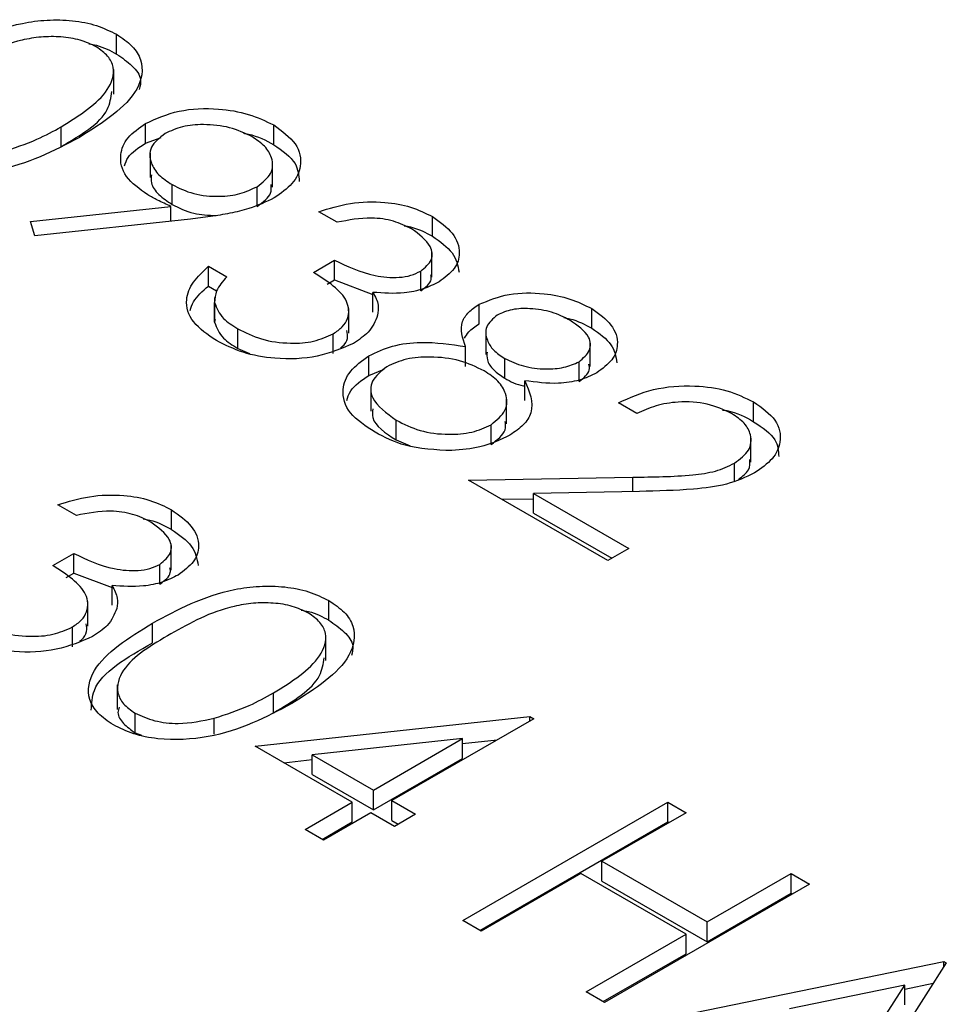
# Model space of a CAD drawing. Header units: inches. Extents: x 1802 to 2468, y -208 to -72.
# Tile 491 of 595: x 2222.969 to 2223.353, y -87.32 to -86.912. Entities that reach past the tile are written whole.
import ezdxf

# ---------------------------------------------------------------- set-up
doc = ezdxf.new("R2010")
doc.units = ezdxf.units.IN
doc.header["$LTSCALE"] = 0.5
doc.header["$MEASUREMENT"] = 0
doc.layers.add('DST-M-S', color=53, linetype='Continuous')

msp = doc.modelspace()

# ---------------------------------------------------------------- linework, layer by layer
at = {"layer": 'DST-M-S', "linetype": 'Continuous', "lineweight": 25}
for p, q in [((2223.00957, -86.92661), (2223.00957, -86.91844)), ((2223.00835, -86.94324), (2223.00835, -86.93303)), ((2222.98664, -86.96487), (2222.98664, -86.9567)), ((2223.02157, -86.96354), (2223.02157, -86.95538)), ((2223.07457, -86.96413), (2223.07457, -86.95597)), ((2223.02157, -86.96354), (2223.02798, -86.96118)), ((2223.02338, -86.96745), (2223.02338, -86.97765)), ((2223.07408, -86.98166), (2223.07408, -86.97146)), ((2223.03253, -86.98885), (2223.03253, -86.98068)), ((2223.06768, -86.98967), (2223.06768, -86.98151)), ((2222.97391, -86.99596), (2223.03199, -86.98967)), ((2223.03199, -86.99582), (2223.03199, -86.98967)), ((2223.10086, -86.99627), (2223.09325, -86.99187)), ((2223.14026, -87.00206), (2223.14026, -86.99389)), ((2222.97576, -87.00192), (2222.97391, -86.99596)), ((2223.0401, -86.99494), (2222.97576, -87.00192)), ((2223.14006, -87.01896), (2223.14006, -87.00875)), ((2223.04756, -87.01448), (2223.05517, -87.01888)), ((2223.04756, -87.02264), (2223.04756, -87.01448)), ((2223.09107, -87.01699), (2223.09978, -87.01197)), ((2223.09978, -87.02013), (2223.09978, -87.01197)), ((2223.13542, -87.02468), (2223.13542, -87.01651)), ((2223.04756, -87.02264), (2223.05097, -87.02462)), ((2223.09667, -87.02192), (2223.09978, -87.02013)), ((2223.09978, -87.02013), (2223.11563, -87.02609)), ((2223.11563, -87.03345), (2223.11563, -87.02528)), ((2223.05001, -87.02734), (2223.05001, -87.03755)), ((2223.05009, -87.03765), (2223.05009, -87.02948)), ((2223.15959, -87.03835), (2223.15959, -87.03019)), ((2223.10568, -87.0421), (2223.10568, -87.03189)), ((2223.20623, -87.04014), (2223.20623, -87.03198)), ((2223.05029, -87.03654), (2223.05009, -87.03765)), ((2223.05968, -87.04848), (2223.05968, -87.04032)), ((2223.09923, -87.05059), (2223.09923, -87.04243)), ((2223.16245, -87.04078), (2223.16245, -87.05099)), ((2223.20558, -87.05602), (2223.20558, -87.04581)), ((2223.05968, -87.04848), (2223.06451, -87.05055)), ((2223.114, -87.05965), (2223.114, -87.05148)), ((2223.154, -87.05589), (2223.154, -87.04772)), ((2223.17021, -87.0608), (2223.17021, -87.05263)), ((2223.20098, -87.06219), (2223.20098, -87.05402)), ((2223.114, -87.05965), (2223.1203, -87.05712)), ((2223.17851, -87.07004), (2223.17851, -87.06187)), ((2223.1148, -87.06427), (2223.1148, -87.07448)), ((2223.17099, -87.07972), (2223.17099, -87.06952)), ((2223.22488, -87.0754), (2223.21726, -87.071)), ((2223.27322, -87.07881), (2223.27322, -87.07065)), ((2223.12531, -87.08637), (2223.12531, -87.0782)), ((2223.16459, -87.08822), (2223.16459, -87.08006)), ((2223.12531, -87.08637), (2223.13104, -87.0888)), ((2223.27213, -87.09556), (2223.27213, -87.08535)), ((2223.26533, -87.10331), (2223.26533, -87.096)), ((2223.15526, -87.10303), (2223.22328, -87.10175)), ((2223.21291, -87.13631), (2223.15526, -87.10303)), ((2223.22328, -87.10772), (2223.22328, -87.10175)), ((2223.22602, -87.10767), (2223.18213, -87.10849)), ((2223.18213, -87.10849), (2223.22162, -87.13129)), ((2223.18213, -87.11666), (2223.18213, -87.10849)), ((2223.16896, -87.11094), (2223.18213, -87.11069)), ((2222.99289, -87.11763), (2222.98528, -87.11323)), ((2223.03229, -87.12342), (2223.03229, -87.11525)), ((2223.18213, -87.11666), (2223.21454, -87.13537)), ((2223.03209, -87.14032), (2223.03209, -87.13011)), ((2223.22162, -87.13129), (2223.21291, -87.13631)), ((2222.9831, -87.13835), (2222.99181, -87.13333)), ((2222.99181, -87.14149), (2222.99181, -87.13333)), ((2223.02745, -87.14604), (2223.02745, -87.13787)), ((2222.9887, -87.14329), (2222.99181, -87.14149)), ((2222.99181, -87.14149), (2223.00766, -87.14745)), ((2223.00766, -87.15481), (2223.00766, -87.14665)), ((2222.99771, -87.16346), (2222.99771, -87.15325)), ((2223.09741, -87.16101), (2223.09741, -87.15285)), ((2222.99126, -87.17195), (2222.99126, -87.16379)), ((2223.02441, -87.1704), (2223.02441, -87.16224)), ((2223.0962, -87.17764), (2223.0962, -87.16744)), ((2223.00984, -87.18772), (2223.00984, -87.19793)), ((2223.07448, -87.19927), (2223.07448, -87.19111)), ((2223.01717, -87.20763), (2223.01717, -87.19947)), ((2223.04994, -87.20817), (2223.04994, -87.20157)), ((2223.06687, -87.21309), (2223.18063, -87.20089)), ((2223.18218, -87.20178), (2223.12344, -87.23569)), ((2223.18063, -87.20089), (2223.18218, -87.20178)), ((2223.18063, -87.20268), (2223.18063, -87.20089)), ((2223.01717, -87.20763), (2223.01984, -87.20865)), ((2223.15267, -87.21002), (2223.09053, -87.2167)), ((2223.11582, -87.2313), (2223.15267, -87.21002)), ((2223.15267, -87.21819), (2223.15267, -87.21002)), ((2223.15267, -87.21205), (2223.16706, -87.21051)), ((2223.10712, -87.23632), (2223.06687, -87.21309)), ((2223.0788, -87.21997), (2223.09053, -87.21871)), ((2223.09053, -87.2167), (2223.11582, -87.2313)), ((2223.09053, -87.22486), (2223.09053, -87.2167)), ((2223.11582, -87.23946), (2223.15267, -87.21819)), ((2223.09053, -87.22486), (2223.11582, -87.23946)), ((2223.11582, -87.23946), (2223.11582, -87.2313)), ((2223.08754, -87.24763), (2223.10712, -87.23632)), ((2223.10712, -87.24449), (2223.10712, -87.23632)), ((2223.12344, -87.23569), (2223.13323, -87.24135)), ((2223.12344, -87.24386), (2223.12344, -87.23569)), ((2223.15281, -87.28531), (2223.23766, -87.23632)), ((2223.23766, -87.23632), (2223.24528, -87.24072)), ((2223.23766, -87.24449), (2223.23766, -87.23632)), ((2223.11473, -87.24072), (2223.09515, -87.25202)), ((2223.12452, -87.24637), (2223.11473, -87.24072)), ((2223.13323, -87.24135), (2223.12452, -87.24637)), ((2223.24528, -87.24072), (2223.21046, -87.26081)), ((2223.09461, -87.25171), (2223.10712, -87.24449)), ((2223.12344, -87.24386), (2223.12615, -87.24543)), ((2223.15988, -87.28939), (2223.23766, -87.24449)), ((2223.23766, -87.24449), (2223.2382, -87.2448)), ((2223.09515, -87.25202), (2223.08754, -87.24763)), ((2223.21046, -87.26081), (2223.25398, -87.28593)), ((2223.21046, -87.26898), (2223.21046, -87.26081)), ((2223.20176, -87.26584), (2223.16042, -87.2897)), ((2223.24528, -87.29096), (2223.20176, -87.26584)), ((2223.25398, -87.28593), (2223.28879, -87.26584)), ((2223.28879, -87.26584), (2223.29641, -87.27023)), ((2223.28879, -87.274), (2223.28879, -87.26584)), ((2223.21046, -87.26898), (2223.25398, -87.2941)), ((2223.29641, -87.27023), (2223.21155, -87.31922)), ((2223.25398, -87.2941), (2223.28879, -87.274)), ((2223.28879, -87.274), (2223.28933, -87.27432)), ((2223.16042, -87.2897), (2223.15281, -87.28531)), ((2223.25398, -87.2941), (2223.25398, -87.28593)), ((2223.20394, -87.31482), (2223.24528, -87.29096)), ((2223.24528, -87.29912), (2223.24528, -87.29096)), ((2223.21101, -87.31891), (2223.24528, -87.29912)), ((2223.22678, -87.32801), (2223.35189, -87.30226)), ((2223.35297, -87.30289), (2223.30728, -87.37448)), ((2223.35189, -87.30226), (2223.35297, -87.30289)), ((2223.35189, -87.3046), (2223.35189, -87.30226)), ((2223.33581, -87.31208), (2223.28803, -87.32192)), ((2223.31835, -87.33942), (2223.33581, -87.31208)), ((2223.33581, -87.31374), (2223.3476, -87.31131)), ((2223.33581, -87.32024), (2223.33581, -87.31208)), ((2223.21155, -87.31922), (2223.20394, -87.31482))]:
    msp.add_line(p, q, dxfattribs=at)
for points, knots in [([(2222.93656, -86.92783), (2222.94702, -86.92217), (2222.96011, -86.91509), (2222.98077, -86.9123), (2222.99134, -86.91255), (2223.00152, -86.9145), (2223.00689, -86.91713), (2223.00957, -86.91844)], [0, 0, 0, 0, 0.498702, 0.624177, 0.749467, 0.874745, 1, 1, 1, 1]), ([(2223.00112, -86.92361), (2222.99898, -86.9226), (2222.9947, -86.92058), (2222.98656, -86.91933), (2222.97827, -86.91936), (2222.96232, -86.92208), (2222.95226, -86.92771), (2222.94421, -86.93221)], [0, 0, 0, 0, 0.125139, 0.250418, 0.375519, 0.500847, 1, 1, 1, 1]), ([(2223.00957, -86.91844), (2223.01187, -86.92), (2223.01646, -86.92311), (2223.02114, -86.93093), (2223.01845, -86.94572), (2223.00391, -86.95496), (2222.99422, -86.96112)], [0, 0, 0, 0, 0.1256, 0.251197, 0.500581, 1, 1, 1, 1]), ([(2222.98664, -86.9567), (2222.9942, -86.95197), (2223.00553, -86.94489), (2223.00926, -86.93357), (2223.00633, -86.92733), (2223.00286, -86.92485), (2223.00112, -86.92361)], [0, 0, 0, 0, 0.500072, 0.749021, 0.874598, 1, 1, 1, 1]), ([(2222.99808, -86.92237), (2222.99913, -86.92256), (2223.00353, -86.92335), (2223.00696, -86.9252), (2223.00957, -86.92661)], [0, 0, 0, 0, 0.237776, 1, 1, 1, 1]), ([(2223.00957, -86.92661), (2223.01181, -86.92816), (2223.01629, -86.93128), (2223.02016, -86.93651), (2223.01928, -86.93988), (2223.01893, -86.94123)], [0, 0, 0, 0, 0.375879, 0.751748, 1, 1, 1, 1]), ([(2222.98664, -86.96487), (2222.99469, -86.96015), (2223.00592, -86.95357), (2223.00724, -86.94467), (2223.00761, -86.94215)], [0, 0, 0, 0, 0.717337, 1, 1, 1, 1]), ([(2223.02157, -86.95538), (2223.02595, -86.95338), (2223.03471, -86.94939), (2223.05072, -86.94881), (2223.06451, -86.95114), (2223.07122, -86.95436), (2223.07457, -86.95597)], [0, 0, 0, 0, 0.279538, 0.558851, 0.779452, 1, 1, 1, 1]), ([(2222.96209, -86.96716), (2222.96709, -86.96553), (2222.97601, -86.96261), (2222.98339, -86.95851), (2222.98664, -86.9567)], [0, 0, 0, 0, 0.559599, 1, 1, 1, 1]), ([(2223.02242, -86.98489), (2223.01905, -86.98248), (2223.0123, -86.97765), (2223.01044, -86.96885), (2223.01344, -86.96097), (2223.01886, -86.95724), (2223.02157, -86.95538)], [0, 0, 0, 0, 0.2798143, 0.5594885, 0.7796351, 1, 1, 1, 1]), ([(2223.06547, -86.96077), (2223.06257, -86.95939), (2223.05677, -86.95663), (2223.04627, -86.95551), (2223.03653, -86.95632), (2223.03192, -86.95846), (2223.02961, -86.95953)], [0, 0, 0, 0, 0.280092, 0.560011, 0.780131, 1, 1, 1, 1]), ([(2223.07457, -86.95597), (2223.07797, -86.95846), (2223.08477, -86.96343), (2223.0866, -86.97248), (2223.08295, -86.98043), (2223.07751, -86.98428), (2223.07479, -86.9862)], [0, 0, 0, 0, 0.27973, 0.559163, 0.779612, 1, 1, 1, 1]), ([(2222.99422, -86.96112), (2222.98356, -86.96672), (2222.96758, -86.97513), (2222.94198, -86.97659), (2222.92846, -86.97391), (2222.92306, -86.97126), (2222.92036, -86.96994)], [0, 0, 0, 0, 0.499407, 0.748743, 0.874372, 1, 1, 1, 1]), ([(2223.02961, -86.95953), (2223.02734, -86.96134), (2223.02279, -86.96496), (2223.02329, -86.97138), (2223.02659, -86.97675), (2223.03055, -86.97937), (2223.03253, -86.98068)], [0, 0, 0, 0, 0.278472, 0.558424, 0.779098, 1, 1, 1, 1]), ([(2223.06203, -86.95939), (2223.06272, -86.9595), (2223.06758, -86.9603), (2223.07134, -86.96236), (2223.07457, -86.96413)], [0, 0, 0, 0, 0.141973, 1, 1, 1, 1]), ([(2223.06768, -86.98151), (2223.06994, -86.97975), (2223.07445, -86.97623), (2223.07429, -86.96995), (2223.07128, -86.96463), (2223.06741, -86.96205), (2223.06547, -86.96077)], [0, 0, 0, 0, 0.278722, 0.558569, 0.779171, 1, 1, 1, 1]), ([(2223.01283, -86.97291), (2223.01321, -86.97171), (2223.01437, -86.96812), (2223.01869, -86.96538), (2223.02157, -86.96354)], [0, 0, 0, 0, 0.333113, 1, 1, 1, 1]), ([(2223.07457, -86.96413), (2223.07813, -86.96661), (2223.08452, -86.97106), (2223.08494, -86.97679), (2223.08513, -86.97932)], [0, 0, 0, 0, 0.5580383, 1, 1, 1, 1]), ([(2223.02398, -86.97664), (2223.02385, -86.97773), (2223.02352, -86.98056), (2223.02671, -86.98493), (2223.03059, -86.98754), (2223.03253, -86.98885)], [0, 0, 0, 0, 0.240625, 0.620116, 1, 1, 1, 1]), ([(2223.03253, -86.98068), (2223.03536, -86.98207), (2223.04101, -86.98485), (2223.05148, -86.98586), (2223.06095, -86.98472), (2223.06544, -86.98258), (2223.06768, -86.98151)], [0, 0, 0, 0, 0.280319, 0.55953, 0.779753, 1, 1, 1, 1]), ([(2223.06768, -86.98967), (2223.07012, -86.98793), (2223.07389, -86.98522), (2223.0736, -86.98184), (2223.07349, -86.98063)], [0, 0, 0, 0, 0.644262, 1, 1, 1, 1]), ([(2223.03199, -86.98967), (2223.03013, -86.98883), (2223.02681, -86.98732), (2223.02376, -86.98564), (2223.02242, -86.98489)], [0, 0, 0, 0, 0.559944, 1, 1, 1, 1]), ([(2223.07479, -86.9862), (2223.0714, -86.9878), (2223.06582, -86.99043), (2223.0565, -86.9926), (2223.04839, -86.99397), (2223.04286, -86.99462), (2223.0401, -86.99494)], [0, 0, 0, 0, 0.339295, 0.559425, 0.779695, 1, 1, 1, 1]), ([(2223.03253, -86.98885), (2223.03535, -86.99029), (2223.04061, -86.99298), (2223.04756, -86.99333), (2223.05077, -86.99349)], [0, 0, 0, 0, 0.537306, 1, 1, 1, 1]), ([(2223.09325, -86.99187), (2223.09749, -86.99055), (2223.10596, -86.98792), (2223.11965, -86.9875), (2223.13164, -86.98963), (2223.13739, -86.99247), (2223.14026, -86.99389)], [0, 0, 0, 0, 0.280288, 0.55968, 0.779747, 1, 1, 1, 1]), ([(2223.13166, -86.99898), (2223.12928, -86.9978), (2223.12452, -86.99546), (2223.11327, -86.99386), (2223.10557, -86.99535), (2223.10086, -86.99627)], [0, 0, 0, 0, 0.280636, 0.560364, 1, 1, 1, 1]), ([(2223.14026, -86.99389), (2223.14333, -86.99609), (2223.14946, -87.00048), (2223.15223, -87.00837), (2223.15005, -87.01566), (2223.14535, -87.01917), (2223.143, -87.02093)], [0, 0, 0, 0, 0.280085, 0.5598683, 0.7800992, 1, 1, 1, 1]), ([(2223.12857, -86.99768), (2223.12948, -86.99783), (2223.134, -86.99859), (2223.13748, -87.00052), (2223.14026, -87.00206)], [0, 0, 0, 0, 0.199798, 1, 1, 1, 1]), ([(2223.13542, -87.01651), (2223.13721, -87.01498), (2223.14081, -87.01191), (2223.13981, -87.00498), (2223.13475, -87.00125), (2223.13166, -86.99898)], [0, 0, 0, 0, 0.278859, 0.5600742, 1, 1, 1, 1]), ([(2223.14026, -87.00206), (2223.14342, -87.00425), (2223.14965, -87.00858), (2223.15078, -87.01417), (2223.15133, -87.01692)], [0, 0, 0, 0, 0.50696, 1, 1, 1, 1]), ([(2223.05084, -87.04526), (2223.04729, -87.04282), (2223.04019, -87.03794), (2223.03752, -87.02887), (2223.04076, -87.02084), (2223.04529, -87.0166), (2223.04756, -87.01448)], [0, 0, 0, 0, 0.279886, 0.558979, 0.779263, 1, 1, 1, 1]), ([(2223.09978, -87.01197), (2223.10501, -87.01448), (2223.11287, -87.01824), (2223.12487, -87.01943), (2223.1315, -87.01838), (2223.13411, -87.01713), (2223.13542, -87.01651)], [0, 0, 0, 0, 0.499418, 0.749016, 0.874544, 1, 1, 1, 1]), ([(2223.05517, -87.01888), (2223.05348, -87.02075), (2223.05047, -87.02409), (2223.05021, -87.02784), (2223.05009, -87.02948)], [0, 0, 0, 0, 0.560694, 1, 1, 1, 1]), ([(2223.09923, -87.04243), (2223.10059, -87.0415), (2223.1033, -87.03965), (2223.10601, -87.03503), (2223.10542, -87.02626), (2223.09681, -87.0207), (2223.09107, -87.01699)], [0, 0, 0, 0, 0.125587, 0.251191, 0.500605, 1, 1, 1, 1]), ([(2223.13542, -87.02468), (2223.13745, -87.02315), (2223.14022, -87.02109), (2223.13973, -87.0186), (2223.1396, -87.01795)], [0, 0, 0, 0, 0.735871, 1, 1, 1, 1]), ([(2223.03998, -87.03278), (2223.04036, -87.03156), (2223.0415, -87.02788), (2223.04513, -87.02474), (2223.04756, -87.02264)], [0, 0, 0, 0, 0.331479, 1, 1, 1, 1]), ([(2223.143, -87.02093), (2223.1409, -87.02198), (2223.13671, -87.02408), (2223.12714, -87.02608), (2223.11999, -87.02558), (2223.11563, -87.02528)], [0, 0, 0, 0, 0.280508, 0.560792, 1, 1, 1, 1]), ([(2223.11563, -87.02528), (2223.11658, -87.02702), (2223.11827, -87.03012), (2223.1178, -87.03335), (2223.11759, -87.03477)], [0, 0, 0, 0, 0.5597945, 1, 1, 1, 1]), ([(2223.15959, -87.03019), (2223.16359, -87.02858), (2223.1716, -87.02534), (2223.18565, -87.02532), (2223.19752, -87.02769), (2223.20333, -87.03055), (2223.20623, -87.03198)], [0, 0, 0, 0, 0.278806, 0.558457, 0.77916, 1, 1, 1, 1]), ([(2223.05009, -87.02948), (2223.051, -87.03177), (2223.05264, -87.03587), (2223.05752, -87.03895), (2223.05968, -87.04032)], [0, 0, 0, 0, 0.558748, 1, 1, 1, 1]), ([(2223.154, -87.04772), (2223.15277, -87.04423), (2223.15106, -87.03934), (2223.15497, -87.03336), (2223.15805, -87.03124), (2223.15959, -87.03019)], [0, 0, 0, 0, 0.557752, 0.778932, 1, 1, 1, 1]), ([(2223.11759, -87.03477), (2223.11662, -87.03721), (2223.11489, -87.04157), (2223.10981, -87.04492), (2223.10758, -87.0464)], [0, 0, 0, 0, 0.559419, 1, 1, 1, 1]), ([(2223.16709, -87.03465), (2223.16531, -87.03623), (2223.16175, -87.03938), (2223.16252, -87.04476), (2223.16523, -87.0493), (2223.16855, -87.05152), (2223.17021, -87.05263)], [0, 0, 0, 0, 0.277721, 0.558224, 0.779072, 1, 1, 1, 1]), ([(2223.1971, -87.03675), (2223.19472, -87.03555), (2223.18997, -87.03316), (2223.18138, -87.03181), (2223.17305, -87.03204), (2223.16907, -87.03378), (2223.16709, -87.03465)], [0, 0, 0, 0, 0.280651, 0.560566, 0.78062, 1, 1, 1, 1]), ([(2223.20623, -87.03198), (2223.20924, -87.03414), (2223.21526, -87.03848), (2223.2176, -87.04629), (2223.2153, -87.05343), (2223.21064, -87.05687), (2223.20831, -87.05859)], [0, 0, 0, 0, 0.279929, 0.559623, 0.779946, 1, 1, 1, 1]), ([(2223.05009, -87.03765), (2223.051, -87.03994), (2223.05264, -87.04403), (2223.05752, -87.04712), (2223.05968, -87.04848)], [0, 0, 0, 0, 0.558748, 1, 1, 1, 1]), ([(2223.15358, -87.04426), (2223.15408, -87.04337), (2223.15531, -87.04115), (2223.15799, -87.0394), (2223.15959, -87.03835)], [0, 0, 0, 0, 0.403371, 1, 1, 1, 1]), ([(2223.19464, -87.03569), (2223.19549, -87.03585), (2223.19995, -87.03669), (2223.20342, -87.0386), (2223.20623, -87.04014)], [0, 0, 0, 0, 0.190359, 1, 1, 1, 1]), ([(2223.20098, -87.05402), (2223.20271, -87.0525), (2223.20617, -87.04945), (2223.20556, -87.04259), (2223.20031, -87.03897), (2223.1971, -87.03675)], [0, 0, 0, 0, 0.278971, 0.559919, 1, 1, 1, 1]), ([(2223.05968, -87.04032), (2223.06282, -87.0419), (2223.06908, -87.04507), (2223.0806, -87.04663), (2223.09147, -87.04592), (2223.09664, -87.04359), (2223.09923, -87.04243)], [0, 0, 0, 0, 0.280599, 0.560151, 0.780303, 1, 1, 1, 1]), ([(2223.10221, -87.04828), (2223.10247, -87.04809), (2223.104, -87.04695), (2223.10549, -87.04444), (2223.10509, -87.04216), (2223.10491, -87.04109)], [0, 0, 0, 0, 0.095862, 0.573701, 1, 1, 1, 1]), ([(2223.20623, -87.04014), (2223.20934, -87.04231), (2223.21534, -87.04648), (2223.21621, -87.05188), (2223.21662, -87.05447)], [0, 0, 0, 0, 0.518201, 1, 1, 1, 1]), ([(2223.10758, -87.0464), (2223.1028, -87.04845), (2223.09325, -87.05256), (2223.07614, -87.05324), (2223.06146, -87.05051), (2223.05438, -87.04701), (2223.05084, -87.04526)], [0, 0, 0, 0, 0.279304, 0.5588383, 0.779277, 1, 1, 1, 1]), ([(2223.114, -87.05148), (2223.11712, -87.05001), (2223.12334, -87.04706), (2223.13784, -87.04527), (2223.14787, -87.04679), (2223.154, -87.04772)], [0, 0, 0, 0, 0.279987, 0.559901, 1, 1, 1, 1]), ([(2223.11652, -87.08318), (2223.11267, -87.08066), (2223.10499, -87.07564), (2223.10231, -87.06615), (2223.10552, -87.05764), (2223.11117, -87.05354), (2223.114, -87.05148)], [0, 0, 0, 0, 0.280545, 0.559269, 0.779816, 1, 1, 1, 1]), ([(2223.16288, -87.04996), (2223.16281, -87.05106), (2223.16264, -87.05362), (2223.16531, -87.05747), (2223.16858, -87.05969), (2223.17021, -87.0608)], [0, 0, 0, 0, 0.27321, 0.636539, 1, 1, 1, 1]), ([(2223.1617, -87.05776), (2223.15846, -87.05619), (2223.15199, -87.05304), (2223.14022, -87.05173), (2223.12924, -87.05248), (2223.12398, -87.05484), (2223.12136, -87.05603)], [0, 0, 0, 0, 0.280283, 0.560138, 0.780298, 1, 1, 1, 1]), ([(2223.17021, -87.05263), (2223.1727, -87.05379), (2223.17768, -87.05611), (2223.18657, -87.05727), (2223.19488, -87.05659), (2223.19895, -87.05488), (2223.20098, -87.05402)], [0, 0, 0, 0, 0.280237, 0.560145, 0.780435, 1, 1, 1, 1]), ([(2223.20098, -87.06219), (2223.20291, -87.06067), (2223.20571, -87.05846), (2223.20523, -87.05583), (2223.20508, -87.055)], [0, 0, 0, 0, 0.687732, 1, 1, 1, 1]), ([(2223.1048, -87.07009), (2223.10521, -87.06872), (2223.1064, -87.06476), (2223.111, -87.06167), (2223.114, -87.05965)], [0, 0, 0, 0, 0.346375, 1, 1, 1, 1]), ([(2223.12136, -87.05603), (2223.11901, -87.05794), (2223.1143, -87.06176), (2223.11467, -87.0706), (2223.12127, -87.07532), (2223.12531, -87.0782)], [0, 0, 0, 0, 0.279833, 0.560198, 1, 1, 1, 1]), ([(2223.16459, -87.08006), (2223.16691, -87.07814), (2223.17156, -87.0743), (2223.17113, -87.0676), (2223.16792, -87.0619), (2223.16377, -87.05914), (2223.1617, -87.05776)], [0, 0, 0, 0, 0.278303, 0.558509, 0.779146, 1, 1, 1, 1]), ([(2223.20831, -87.05859), (2223.206, -87.0597), (2223.20139, -87.06192), (2223.19068, -87.06346), (2223.18312, -87.06247), (2223.17851, -87.06187)], [0, 0, 0, 0, 0.280159, 0.560243, 1, 1, 1, 1]), ([(2223.17021, -87.0608), (2223.17259, -87.06213), (2223.1751, -87.06353), (2223.17835, -87.06395), (2223.17851, -87.06397)], [0, 0, 0, 0, 0.95106, 1, 1, 1, 1]), ([(2223.17851, -87.06187), (2223.1804, -87.06633), (2223.18305, -87.07255), (2223.17836, -87.08033), (2223.17436, -87.08302), (2223.17236, -87.08436)], [0, 0, 0, 0, 0.558271, 0.779089, 1, 1, 1, 1]), ([(2223.21726, -87.071), (2223.22188, -87.0689), (2223.23111, -87.06472), (2223.24778, -87.06345), (2223.26265, -87.06551), (2223.2697, -87.06893), (2223.27322, -87.07065)], [0, 0, 0, 0, 0.280029, 0.559515, 0.779668, 1, 1, 1, 1]), ([(2223.26413, -87.07544), (2223.26093, -87.07394), (2223.25455, -87.07094), (2223.24271, -87.07022), (2223.23254, -87.07201), (2223.22744, -87.07427), (2223.22488, -87.0754)], [0, 0, 0, 0, 0.279699, 0.558847, 0.779176, 1, 1, 1, 1]), ([(2223.27322, -87.07065), (2223.27665, -87.07303), (2223.2835, -87.07781), (2223.28499, -87.08664), (2223.2817, -87.09442), (2223.27632, -87.09814), (2223.27363, -87.10001)], [0, 0, 0, 0, 0.2798903, 0.5592237, 0.7795824, 1, 1, 1, 1]), ([(2223.11555, -87.07346), (2223.11542, -87.0747), (2223.11491, -87.07961), (2223.12086, -87.08348), (2223.12531, -87.08637)], [0, 0, 0, 0, 0.2520265, 1, 1, 1, 1]), ([(2223.26014, -87.07391), (2223.26081, -87.074), (2223.26593, -87.0747), (2223.26983, -87.0769), (2223.27322, -87.07881)], [0, 0, 0, 0, 0.131317, 1, 1, 1, 1]), ([(2223.26533, -87.096), (2223.2676, -87.09428), (2223.27214, -87.09084), (2223.27251, -87.08464), (2223.26985, -87.07929), (2223.26603, -87.07673), (2223.26413, -87.07544)], [0, 0, 0, 0, 0.279126, 0.558978, 0.77935, 1, 1, 1, 1]), ([(2223.12531, -87.0782), (2223.12843, -87.07977), (2223.13466, -87.08291), (2223.14616, -87.0844), (2223.1569, -87.08354), (2223.16203, -87.08122), (2223.16459, -87.08006)], [0, 0, 0, 0, 0.280602, 0.559962, 0.78018, 1, 1, 1, 1]), ([(2223.16459, -87.08822), (2223.16711, -87.08632), (2223.17093, -87.08344), (2223.17054, -87.0799), (2223.1704, -87.0787)], [0, 0, 0, 0, 0.658566, 1, 1, 1, 1]), ([(2223.27322, -87.07881), (2223.27681, -87.08119), (2223.28312, -87.08537), (2223.28346, -87.09085), (2223.2836, -87.09321)], [0, 0, 0, 0, 0.569414, 1, 1, 1, 1]), ([(2223.14835, -87.0908), (2223.14159, -87.09048), (2223.12945, -87.08991), (2223.12048, -87.08524), (2223.11652, -87.08318)], [0, 0, 0, 0, 0.557758, 1, 1, 1, 1]), ([(2223.17236, -87.08436), (2223.1684, -87.08625), (2223.16134, -87.08963), (2223.15233, -87.09044), (2223.14835, -87.0908)], [0, 0, 0, 0, 0.559346, 1, 1, 1, 1]), ([(2223.22328, -87.10175), (2223.23154, -87.10168), (2223.24304, -87.10159), (2223.25772, -87.09961), (2223.2628, -87.0972), (2223.26533, -87.096)], [0, 0, 0, 0, 0.560717, 0.780532, 1, 1, 1, 1]), ([(2223.26691, -87.10268), (2223.26861, -87.10143), (2223.27187, -87.09902), (2223.2717, -87.09598), (2223.27162, -87.09452)], [0, 0, 0, 0, 0.5193613, 1, 1, 1, 1]), ([(2223.27363, -87.10001), (2223.26992, -87.10175), (2223.26249, -87.10524), (2223.24553, -87.1072), (2223.23342, -87.10749), (2223.22602, -87.10767)], [0, 0, 0, 0, 0.279288, 0.559154, 1, 1, 1, 1]), ([(2222.98528, -87.11323), (2222.98952, -87.11191), (2222.99799, -87.10928), (2223.01168, -87.10886), (2223.02367, -87.111), (2223.02942, -87.11383), (2223.03229, -87.11525)], [0, 0, 0, 0, 0.280288, 0.55968, 0.779747, 1, 1, 1, 1]), ([(2223.02369, -87.12034), (2223.02131, -87.11916), (2223.01655, -87.11682), (2223.0053, -87.11522), (2222.9976, -87.11672), (2222.99289, -87.11763)], [0, 0, 0, 0, 0.280636, 0.5603644, 1, 1, 1, 1]), ([(2223.03229, -87.11525), (2223.03536, -87.11745), (2223.04149, -87.12184), (2223.04426, -87.12973), (2223.04208, -87.13702), (2223.03738, -87.14053), (2223.03503, -87.14229)], [0, 0, 0, 0, 0.280085, 0.559868, 0.780099, 1, 1, 1, 1]), ([(2223.0206, -87.11904), (2223.02151, -87.11919), (2223.02603, -87.11995), (2223.02951, -87.12188), (2223.03229, -87.12342)], [0, 0, 0, 0, 0.199798, 1, 1, 1, 1]), ([(2223.02745, -87.13787), (2223.02924, -87.13634), (2223.03284, -87.13327), (2223.03184, -87.12635), (2223.02678, -87.12261), (2223.02369, -87.12034)], [0, 0, 0, 0, 0.278859, 0.560074, 1, 1, 1, 1]), ([(2223.03229, -87.12342), (2223.03545, -87.12561), (2223.04168, -87.12994), (2223.04281, -87.13553), (2223.04336, -87.13828)], [0, 0, 0, 0, 0.50696, 1, 1, 1, 1]), ([(2222.99181, -87.13333), (2222.99704, -87.13584), (2223.0049, -87.13961), (2223.0169, -87.14079), (2223.02353, -87.13974), (2223.02614, -87.1385), (2223.02745, -87.13787)], [0, 0, 0, 0, 0.499418, 0.749016, 0.874544, 1, 1, 1, 1]), ([(2222.99126, -87.16379), (2222.99262, -87.16286), (2222.99533, -87.16101), (2222.99804, -87.1564), (2222.99745, -87.14762), (2222.98884, -87.14206), (2222.9831, -87.13835)], [0, 0, 0, 0, 0.125587, 0.251191, 0.500605, 1, 1, 1, 1]), ([(2223.02745, -87.14604), (2223.02949, -87.14452), (2223.03225, -87.14245), (2223.03176, -87.13997), (2223.03163, -87.13931)], [0, 0, 0, 0, 0.7358714, 1, 1, 1, 1]), ([(2223.03503, -87.14229), (2223.03293, -87.14334), (2223.02874, -87.14544), (2223.01917, -87.14744), (2223.01202, -87.14695), (2223.00766, -87.14665)], [0, 0, 0, 0, 0.280508, 0.560792, 1, 1, 1, 1]), ([(2223.00766, -87.14665), (2223.00861, -87.14838), (2223.0103, -87.15148), (2223.00983, -87.15471), (2223.00962, -87.15613)], [0, 0, 0, 0, 0.559795, 1, 1, 1, 1]), ([(2223.02441, -87.16224), (2223.03487, -87.15658), (2223.04796, -87.14949), (2223.06861, -87.1467), (2223.07918, -87.14696), (2223.08937, -87.1489), (2223.09473, -87.15153), (2223.09741, -87.15285)], [0, 0, 0, 0, 0.498702, 0.624177, 0.749467, 0.874745, 1, 1, 1, 1]), ([(2223.09741, -87.15285), (2223.09971, -87.1544), (2223.10431, -87.15752), (2223.10898, -87.16533), (2223.10629, -87.18012), (2223.09176, -87.18936), (2223.08206, -87.19552)], [0, 0, 0, 0, 0.1256, 0.251197, 0.500581, 1, 1, 1, 1]), ([(2223.00962, -87.15613), (2223.00865, -87.15857), (2223.00692, -87.16293), (2223.00184, -87.16628), (2222.99961, -87.16776)], [0, 0, 0, 0, 0.559419, 1, 1, 1, 1]), ([(2223.08896, -87.15802), (2223.08683, -87.15701), (2223.08254, -87.15498), (2223.0744, -87.15373), (2223.06611, -87.15376), (2223.05016, -87.15648), (2223.0401, -87.16211), (2223.03206, -87.16661)], [0, 0, 0, 0, 0.125139, 0.250418, 0.375519, 0.500847, 1, 1, 1, 1]), ([(2223.08593, -87.15678), (2223.08697, -87.15697), (2223.09137, -87.15775), (2223.0948, -87.1596), (2223.09741, -87.16101)], [0, 0, 0, 0, 0.237776, 1, 1, 1, 1]), ([(2223.07448, -87.19111), (2223.08205, -87.18638), (2223.09338, -87.17929), (2223.0971, -87.16797), (2223.09418, -87.16174), (2223.0907, -87.15926), (2223.08896, -87.15802)], [0, 0, 0, 0, 0.5000715, 0.7490206, 0.8745985, 1, 1, 1, 1]), ([(2223.09741, -87.16101), (2223.09965, -87.16257), (2223.10414, -87.16568), (2223.108, -87.17091), (2223.10712, -87.17429), (2223.10677, -87.17563)], [0, 0, 0, 0, 0.375879, 0.751748, 1, 1, 1, 1]), ([(2222.95171, -87.16168), (2222.95485, -87.16326), (2222.96111, -87.16643), (2222.97263, -87.16799), (2222.9835, -87.16729), (2222.98867, -87.16495), (2222.99126, -87.16379)], [0, 0, 0, 0, 0.280599, 0.560151, 0.780303, 1, 1, 1, 1]), ([(2222.99424, -87.16964), (2222.9945, -87.16945), (2222.99603, -87.16831), (2222.99752, -87.1658), (2222.99712, -87.16352), (2222.99694, -87.16245)], [0, 0, 0, 0, 0.095862, 0.573701, 1, 1, 1, 1]), ([(2223.00821, -87.20434), (2223.00593, -87.2028), (2223.00138, -87.19971), (2222.99682, -87.19194), (2222.99993, -87.17727), (2223.01461, -87.16826), (2223.02441, -87.16224)], [0, 0, 0, 0, 0.125551, 0.25109, 0.50025, 1, 1, 1, 1]), ([(2222.99961, -87.16776), (2222.99483, -87.16981), (2222.98528, -87.17392), (2222.96817, -87.17461), (2222.95349, -87.17187), (2222.94641, -87.16837), (2222.94287, -87.16662)], [0, 0, 0, 0, 0.279304, 0.5588383, 0.779277, 1, 1, 1, 1]), ([(2223.03206, -87.16661), (2223.02419, -87.17123), (2223.0124, -87.17814), (2223.00897, -87.18953), (2223.01197, -87.19574), (2223.01543, -87.19823), (2223.01717, -87.19947)], [0, 0, 0, 0, 0.500291, 0.749086, 0.874606, 1, 1, 1, 1]), ([(2222.99907, -87.1982), (2222.99921, -87.19542), (2222.99975, -87.18447), (2223.01388, -87.17641), (2223.02441, -87.1704)], [0, 0, 0, 0, 0.254367, 1, 1, 1, 1]), ([(2223.07448, -87.19927), (2223.08254, -87.19455), (2223.09377, -87.18797), (2223.09508, -87.17907), (2223.09545, -87.17656)], [0, 0, 0, 0, 0.717337, 1, 1, 1, 1]), ([(2223.04994, -87.20157), (2223.05493, -87.19993), (2223.06385, -87.19701), (2223.07123, -87.19291), (2223.07448, -87.19111)], [0, 0, 0, 0, 0.5595988, 1, 1, 1, 1]), ([(2223.08206, -87.19552), (2223.07141, -87.20113), (2223.05543, -87.20953), (2223.02982, -87.21099), (2223.0163, -87.20832), (2223.01091, -87.20567), (2223.00821, -87.20434)], [0, 0, 0, 0, 0.499407, 0.748743, 0.874372, 1, 1, 1, 1]), ([(2223.01067, -87.19698), (2223.01041, -87.19772), (2223.0096, -87.20002), (2223.01213, -87.20392), (2223.01549, -87.20639), (2223.01717, -87.20763)], [0, 0, 0, 0, 0.191677, 0.596042, 1, 1, 1, 1]), ([(2223.01717, -87.19947), (2223.01977, -87.20064), (2223.02499, -87.20298), (2223.037, -87.20432), (2223.04503, -87.20261), (2223.04994, -87.20157)], [0, 0, 0, 0, 0.280257, 0.560781, 1, 1, 1, 1])]:
    msp.add_open_spline(points, degree=3, knots=knots, dxfattribs=at)

doc.saveas('drawing.dxf')
